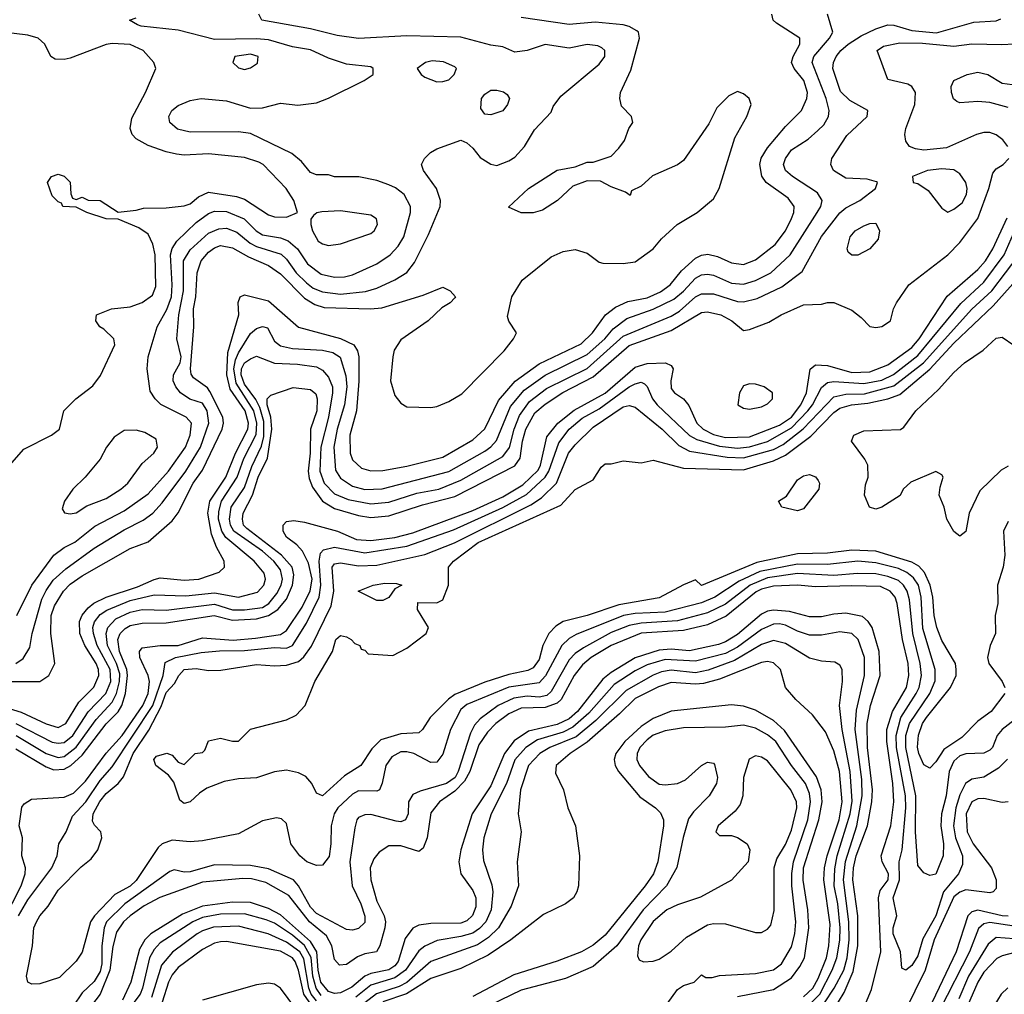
# Model space of a CAD drawing. Header units: inches. Extents: x 1793402 to 1900366, y 320852 to 470679.
# Tile 456 of 604: x 1861022 to 1864298, y 456009 to 459252. Entities that reach past the tile are written whole.
import ezdxf

# ---------------------------------------------------------------- set-up
doc = ezdxf.new("R2010")
doc.units = ezdxf.units.IN
doc.header["$MEASUREMENT"] = 0
doc.layers.add('B8465', color=7, linetype='Continuous')

msp = doc.modelspace()

# ---------------------------------------------------------------- linework, layer by layer
at = {"layer": 'B8465', "color": 4}
for points, elevation in [([(1860950, 456971.2), (1861027.6, 456947.6), (1861110, 456909), (1861150, 456897.4), (1861176.3, 456910), (1861219.1, 456980.9), (1861268.9, 457031.1), (1861286, 457070), (1861285.1, 457090), (1861277.2, 457110), (1861239.2, 457170), (1861222, 457210), (1861221.5, 457250), (1861229.8, 457270.2), (1861250, 457294.9), (1861269.1, 457310.9), (1861310, 457330.2), (1861414.7, 457365.3), (1861470, 457389), (1861490, 457394.6), (1861570, 457387.4), (1861618, 457390), (1861686.3, 457413.7), (1861704, 457430), (1861702.7, 457450), (1861676.8, 457496.8), (1861660, 457540), (1861648, 457610), (1861654.8, 457650), (1861708.7, 457730), (1861740.7, 457810), (1861781.6, 457890), (1861783.2, 457910), (1861772.9, 457950), (1861722.3, 458022.3), (1861711.6, 458070), (1861715.2, 458144.8), (1861751.5, 458270), (1861749.5, 458310.5), (1861755.3, 458330), (1861770, 458336.3), (1861850, 458316), (1861950, 458228.4), (1862090, 458191.5), (1862134.4, 458170), (1862146, 458150), (1862150.2, 458130.2), (1862151.1, 458048.9), (1862142.4, 457950), (1862120.9, 457870), (1862122, 457810), (1862130, 457787.3), (1862159.5, 457759.5), (1862190, 457750.4), (1862230, 457752.2), (1862310, 457766), (1862430, 457796.5), (1862530, 457854), (1862570, 457890.5), (1862614.9, 457985.1), (1862670.6, 458049.4), (1862750, 458106.5), (1862890, 458173.1), (1862928, 458210), (1862971.3, 458270), (1863004.4, 458295.6), (1863045.4, 458314.6), (1863110, 458326.9), (1863153.6, 458346.4), (1863186.3, 458370), (1863223.6, 458416.4), (1863270, 458458.7), (1863290, 458468.7), (1863311.7, 458471.7), (1863343.8, 458463.8), (1863390, 458443.1), (1863430, 458437.6), (1863470, 458452.7), (1863535.8, 458504.2), (1863569.6, 458550), (1863589.6, 458590), (1863597.6, 458610), (1863598.4, 458630), (1863578.2, 458658.2), (1863505.1, 458710), (1863491, 458731), (1863484, 458770), (1863488.9, 458791.1), (1863510, 458826), (1863570, 458897.1), (1863622.9, 458950), (1863640.5, 458990), (1863643.5, 459010), (1863631.2, 459050), (1863598.4, 459090), (1863589.4, 459110), (1863595.6, 459130), (1863618, 459170), (1863617.2, 459190), (1863540.1, 459240.1), (1863529.2, 459250), (1863524, 459270)], 316), ([(1860990, 457050.3), (1861089.6, 457050.4), (1861119.3, 457070), (1861139.5, 457110), (1861126.6, 457210), (1861127.7, 457270), (1861138.2, 457301.8), (1861168.2, 457350), (1861190, 457373.7), (1861230, 457401.1), (1861390, 457492.7), (1861450, 457514.4), (1861530, 457584.9), (1861550, 457610.7), (1861599.8, 457710), (1861630, 457752.7), (1861696.4, 457890), (1861700.4, 457910), (1861697.7, 457930), (1861655.3, 458015.3), (1861646.8, 458026.8), (1861600.1, 458060.1), (1861592.8, 458072.8), (1861591.1, 458090), (1861602, 458230), (1861600.4, 458290), (1861608.5, 458330), (1861612.6, 458410), (1861626.6, 458450), (1861650, 458478), (1861670, 458493.4), (1861690, 458500.3), (1861730, 458493.4), (1861783, 458463), (1861850, 458434.6), (1861890, 458406), (1861970, 458325.5), (1862004.3, 458304.3), (1862034.8, 458294.8), (1862189.7, 458290.3), (1862226.6, 458293.4), (1862364.8, 458335.2), (1862430, 458362), (1862454, 458350), (1862472, 458330), (1862470, 458326), (1862454, 458310), (1862426.8, 458293.2), (1862381, 458250), (1862290, 458186.6), (1862267.7, 458152.3), (1862263.1, 458130), (1862255.5, 458050), (1862270, 458001), (1862290, 457976), (1862310, 457964), (1862390, 457962), (1862410, 457964.9), (1862450, 457982), (1862492.7, 458007.3), (1862634, 458150), (1862665.2, 458190), (1862675.3, 458210), (1862649.1, 458249.1), (1862644.7, 458264.7), (1862659.3, 458330), (1862694.2, 458385.8), (1862790, 458462.8), (1862830, 458480.7), (1862870, 458487.3), (1862910, 458474.8), (1862950, 458444.7), (1862962, 458442), (1863030, 458441), (1863070, 458446.8), (1863129.2, 458490), (1863157.2, 458522.8), (1863209.2, 458570), (1863276, 458610), (1863330, 458656), (1863349.6, 458690.4), (1863401.3, 458858.7), (1863440.9, 458930), (1863455.1, 458970), (1863449, 458990), (1863430, 459005.2), (1863410, 459012.7), (1863381.1, 458998.9), (1863340.9, 458959.1), (1863314.6, 458905.4), (1863230, 458783.7), (1863210, 458769.5), (1863127.9, 458732.1), (1863090, 458698), (1863058, 458682), (1863052.7, 458667.3), (1863038, 458678), (1862990, 458695.3), (1862954.6, 458714.6), (1862910, 458715.3), (1862862, 458698), (1862811.3, 458650), (1862762, 458618), (1862730, 458609), (1862690, 458609), (1862648, 458628), (1862715.3, 458690), (1862810, 458751.3), (1862870, 458762), (1862910, 458778), (1862930, 458778), (1862990, 458798), (1863015.5, 458824.5), (1863034, 458850), (1863048.7, 458890), (1863062, 458910), (1863058, 458930), (1863024.7, 458964.7), (1863019, 458990), (1863021.2, 459010), (1863055.5, 459084.5), (1863084.5, 459190), (1863080.9, 459210), (1863075.4, 459215.4), (1863050, 459229.6), (1863030, 459234.5), (1862936.5, 459243.5), (1862850, 459235.6), (1862690, 459259.5)], 324), ([(1861009.7, 457110.3), (1861033.9, 457126.1), (1861056.4, 457163.6), (1861063.5, 457210), (1861096.5, 457323.5), (1861110, 457352.7), (1861133.4, 457386.6), (1861175.4, 457424.6), (1861270, 457493.4), (1861370, 457554.9), (1861433.2, 457586.8), (1861465.1, 457610), (1861495.9, 457644.1), (1861575.1, 457750), (1861623.5, 457830), (1861652, 457910), (1861646, 457950), (1861630, 457975.8), (1861588.8, 457988.8), (1861557.6, 458010), (1861541.3, 458030), (1861532.8, 458050), (1861534.3, 458070), (1861556.1, 458110), (1861559.3, 458130), (1861545.4, 458190), (1861552, 458270), (1861567.2, 458350), (1861567.4, 458450), (1861590, 458486.4), (1861650, 458542), (1861684.4, 458555.6), (1861710, 458558), (1861744.6, 458544.6), (1861788.7, 458508.7), (1861810, 458497.3), (1861892.3, 458472.3), (1861910, 458455.5), (1861942.6, 458410), (1861976.3, 458376.3), (1861999, 458359), (1862030, 458346), (1862090, 458338.3), (1862172.3, 458347.8), (1862210, 458358.4), (1862270, 458386.4), (1862310, 458410.6), (1862336.1, 458443.9), (1862382.3, 458537.7), (1862420.9, 458630), (1862422.7, 458650), (1862409.3, 458690), (1862365.2, 458750), (1862359, 458770), (1862368.7, 458790), (1862388.7, 458810), (1862410, 458822.8), (1862490, 458851.3), (1862510, 458842), (1862530, 458824.7), (1862553.7, 458793.7), (1862590, 458770.8), (1862610, 458767.3), (1862650, 458782), (1862670, 458794.8), (1862701.2, 458830), (1862734.8, 458885.2), (1862790, 458944.7), (1862797.2, 458962.8), (1862822, 458998), (1862950, 459104), (1862969, 459130), (1862968.7, 459150), (1862958.6, 459158.6), (1862945.2, 459165.2), (1862910, 459169.3), (1862850, 459157.6), (1862770, 459169.3), (1862710, 459149), (1862670, 459144), (1862630, 459161.2), (1862590, 459167), (1862490, 459193.6), (1862310, 459198.7), (1862149.7, 459189.7), (1862078.9, 459198.9), (1861990, 459221.6), (1861828, 459250), (1861818, 459270)], 328), ([(1861010, 456910.2), (1861130, 456847.9), (1861150, 456844.4), (1861170, 456846.9), (1861198.7, 456870), (1861250.6, 456949.4), (1861308.5, 457010), (1861326, 457050), (1861323.7, 457090), (1861280.3, 457170), (1861267.6, 457210), (1861266.2, 457230), (1861271.8, 457248.2), (1861290, 457272.9), (1861312.2, 457287.8), (1861390, 457318.9), (1861470, 457338.3), (1861575.4, 457335.4), (1861670, 457345.2), (1861750, 457330.3), (1861813.2, 457346.8), (1861835.1, 457370), (1861839.6, 457390), (1861835.6, 457410), (1861802.9, 457450), (1861708.6, 457528.6), (1861695.3, 457550), (1861683.7, 457590), (1861684.6, 457615.4), (1861693.8, 457650), (1861746, 457730), (1861767.6, 457792.4), (1861808.6, 457871.4), (1861811.7, 457910), (1861801.1, 457950), (1861742.2, 458042.2), (1861734.5, 458090), (1861739.9, 458120.1), (1861750, 458143.7), (1861790, 458208), (1861810, 458224.9), (1861830, 458231), (1861846.4, 458226.4), (1861870, 458182.8), (1861890, 458166.4), (1861930, 458158.3), (1862030, 458152.9), (1862064.2, 458144.2), (1862088.6, 458128.6), (1862107, 458067), (1862110.2, 458030), (1862102.4, 457970), (1862078.8, 457890), (1862067.1, 457830), (1862072.7, 457752.8), (1862090, 457726.4), (1862130, 457700.3), (1862170, 457689.1), (1862228.5, 457691.5), (1862450, 457749.1), (1862570, 457816), (1862590, 457830.4), (1862608, 457852), (1862655.1, 457964.9), (1862700.2, 458019.8), (1862770, 458069.1), (1862910, 458137.8), (1862968.4, 458190), (1862996.5, 458223.5), (1863042.2, 458257.8), (1863130, 458288.9), (1863198, 458322), (1863230, 458348.9), (1863270, 458392), (1863290, 458402.6), (1863310, 458405.3), (1863330, 458402), (1863390, 458375.3), (1863430, 458372), (1863470, 458384.2), (1863520.9, 458410), (1863585.6, 458470), (1863675.6, 458610), (1863687.3, 458630), (1863692, 458650), (1863676.2, 458676.2), (1863592.7, 458730), (1863569.3, 458750), (1863562.7, 458770), (1863569.3, 458790), (1863590, 458818.8), (1863645.4, 458854.6), (1863677.2, 458882.8), (1863697.6, 458902.4), (1863712.7, 458930), (1863714.5, 458950), (1863705.1, 458990), (1863658.9, 459110), (1863663.5, 459130), (1863716.2, 459190), (1863727, 459210), (1863709.2, 459270)], 312), ([(1861010.4, 456870), (1861110, 456810.2), (1861150, 456797.3), (1861170, 456800.8), (1861210, 456831.6), (1861276.6, 456923.4), (1861330, 456980.9), (1861344.5, 457010), (1861354.9, 457050), (1861355.2, 457075.2), (1861345, 457110), (1861314.8, 457170), (1861309.8, 457210), (1861315.4, 457230), (1861342, 457258), (1861390, 457280.7), (1861430, 457289.1), (1861510, 457287.1), (1861670, 457307.5), (1861730, 457288.4), (1861770, 457288.4), (1861830, 457296.1), (1861851.1, 457310), (1861877.3, 457342.7), (1861891.8, 457370), (1861897.2, 457390), (1861890, 457422), (1861867.3, 457450), (1861830, 457483.9), (1861734.8, 457550), (1861723.5, 457570), (1861719.8, 457590), (1861726.4, 457630), (1861770, 457694.9), (1861794.5, 457765.5), (1861826.9, 457833.2), (1861835, 457865), (1861834.8, 457914.8), (1861821.4, 457961.4), (1861808.1, 457988.1), (1861770, 458039.2), (1861759.2, 458070), (1861759.8, 458090), (1861769.8, 458110), (1861790, 458123.6), (1861810, 458132.2), (1861870, 458109.1), (1861946.1, 458106.1), (1862010, 458097), (1862030, 458086), (1862050, 458062), (1862062.7, 458030), (1862063.2, 458010), (1862049.2, 457930), (1862024.5, 457830), (1862020.8, 457750), (1862035.6, 457710), (1862070, 457674.9), (1862115, 457655), (1862190, 457641.3), (1862250, 457646.9), (1862343.6, 457676.4), (1862417.2, 457690), (1862490, 457719.6), (1862630, 457798.7), (1862651.5, 457828.5), (1862666.8, 457890), (1862684.8, 457935.2), (1862718, 457982), (1862775.3, 458024.7), (1862910, 458091.3), (1863030, 458198.6), (1863190, 458265.3), (1863217.7, 458282.3), (1863270, 458330.3), (1863290, 458339.5), (1863330, 458339.5), (1863410, 458314.6), (1863430, 458313.4), (1863475.8, 458324.2), (1863557.2, 458362.8), (1863625.4, 458414.6), (1863690, 458530.6), (1863750.9, 458609.1), (1863770, 458626.4), (1863817.2, 458650), (1863869, 458690), (1863875.3, 458710), (1863872.5, 458712.5), (1863840.9, 458720.9), (1863770, 458724.5), (1863729.7, 458749.7), (1863720.9, 458770), (1863723.7, 458790), (1863773.6, 458866.4), (1863841.2, 458930), (1863844, 458950), (1863783.3, 458983.3), (1863753.2, 459013.2), (1863727.3, 459090), (1863729.5, 459110), (1863738.4, 459130), (1863754, 459150), (1863778.4, 459170), (1863821.8, 459198.2), (1863870, 459222), (1863910, 459234.8), (1863930, 459234), (1863990, 459216.5), (1864071.6, 459208.4), (1864196.6, 459243.4), (1864270, 459247.7), (1864285.6, 459254.4)], 308), ([(1861013.3, 457270), (1861063, 457370), (1861135.6, 457470), (1861170, 457495.8), (1861205.9, 457514.1), (1861272.7, 457567.3), (1861370, 457617.6), (1861450, 457674.4), (1861518, 457750), (1861574.3, 457830), (1861589.6, 457870), (1861594, 457910), (1861576, 457930), (1861491.5, 457971.5), (1861472.7, 457990), (1861456, 458016), (1861446.6, 458090), (1861449.4, 458130), (1861479.6, 458230), (1861512.4, 458287.6), (1861527.4, 458330), (1861529.8, 458370), (1861524.2, 458470), (1861529.8, 458490.2), (1861545.3, 458514.7), (1861610, 458577), (1861650, 458607), (1861670, 458615.3), (1861710, 458614.3), (1861769.2, 458589.2), (1861809.4, 458549.4), (1861830, 458535.6), (1861890, 458525.8), (1861915.8, 458515.8), (1861946, 458490), (1861980, 458440), (1862025.5, 458405.5), (1862070, 458394.9), (1862103.3, 458396.7), (1862130, 458403.1), (1862210, 458439.3), (1862255.1, 458470), (1862281.5, 458498.6), (1862300.5, 458530), (1862322.9, 458610), (1862322, 458630), (1862300.9, 458670), (1862272.9, 458692.9), (1862250, 458702.9), (1862210, 458717), (1862150.9, 458729.1), (1862070, 458729.2), (1862050, 458735.3), (1862010, 458735.3), (1861990, 458744), (1861960.2, 458780.2), (1861927.3, 458807.3), (1861790, 458873.2), (1861750, 458879.3), (1861590, 458877.6), (1861547.9, 458887.9), (1861522, 458910), (1861519, 458930), (1861529, 458950), (1861550, 458966.8), (1861590, 458983), (1861626, 458990), (1861710, 458982), (1861790, 458958), (1861830, 458958.8), (1861890, 458974), (1861947.9, 458967.9), (1862010, 458975.5), (1862049.6, 458990.4), (1862168, 459050), (1862198, 459070), (1862198, 459090), (1862190, 459095.3), (1862110, 459103.7), (1862050, 459123.6), (1861990, 459151.3), (1861930, 459162), (1861850, 459185.1), (1861810, 459188.8), (1861670, 459186.3), (1861550, 459217), (1861426, 459230), (1861414.6, 459234.6), (1861388, 459250), (1861410, 459258)], 332), ([(1860980.7, 457759.3), (1861036.6, 457823.4), (1861128, 457870), (1861155.3, 457890), (1861169, 457950), (1861209.3, 457990), (1861265.8, 458034.2), (1861291.7, 458068.3), (1861339, 458170), (1861335.3, 458190), (1861302.7, 458222.7), (1861288.7, 458230), (1861275.3, 458250), (1861278, 458270), (1861328, 458290), (1861390, 458296.3), (1861430, 458310.5), (1861464.7, 458335.3), (1861475.6, 458364.4), (1861472.8, 458470), (1861464.8, 458504.8), (1861450, 458538), (1861419, 458559), (1861350, 458588), (1861310, 458589), (1861246, 458610), (1861210, 458628), (1861166, 458630), (1861162, 458642), (1861150, 458646), (1861130, 458666), (1861115.3, 458710), (1861128.7, 458730), (1861150, 458738), (1861170, 458731), (1861190, 458711.3), (1861192.7, 458672.7), (1861198, 458658), (1861210, 458654), (1861230, 458662), (1861250, 458651.3), (1861290, 458650.7), (1861350, 458611.3), (1861410, 458618), (1861434.6, 458625.4), (1861510, 458626), (1861570, 458633), (1861590, 458639.1), (1861617.1, 458662.9), (1861650, 458677.6), (1861743.6, 458663.6), (1861770, 458655.3), (1861850, 458603), (1861870, 458596.3), (1861910, 458594.8), (1861946, 458610), (1861934, 458650), (1861909.3, 458690), (1861832.3, 458770), (1861818, 458778), (1861770, 458793.3), (1861650, 458806), (1861570, 458801.6), (1861544.4, 458804.4), (1861510, 458811.8), (1861450, 458833.3), (1861410, 458855.1), (1861397, 458870), (1861389.6, 458890), (1861395.3, 458924.7), (1861440.7, 459010), (1861475.3, 459090), (1861469, 459110), (1861432.7, 459150), (1861390, 459169.7), (1861330, 459172.4), (1861310, 459169.7), (1861190, 459124.2), (1861170, 459119.6), (1861141, 459121), (1861126, 459130), (1861106, 459170), (1861084, 459190), (1861050, 459200.7), (1860968, 459210)], 336), ([(1864309.3, 458830), (1864292.6, 458852.6), (1864270, 458869.3), (1864250, 458876.2), (1864230, 458876.2), (1864204.7, 458870), (1864105.8, 458825.8), (1864030, 458818.4), (1864002, 458822), (1863982, 458830), (1863970, 458848), (1863967, 458870), (1863969.5, 458890), (1864000.5, 458970), (1864002.4, 459010), (1863989.7, 459029.7), (1863977, 459037), (1863910, 459053.2), (1863875.1, 459150), (1863895.8, 459164.2), (1863950, 459174.9), (1864025.7, 459174.3), (1864130, 459163.6), (1864190, 459171.7), (1864288.9, 459168.9), (1864330, 459172.2)], 304), ([(1864310, 458959.7), (1864250, 458976.9), (1864210, 458979.7), (1864150, 458975.6), (1864139.6, 458979.6), (1864128.3, 458988.3), (1864122.4, 459010), (1864120.7, 459030), (1864129.3, 459050), (1864174, 459070), (1864210, 459077), (1864242.8, 459070), (1864290, 459040.5), (1864323.2, 459036.8)], 296), ([(1861010, 456825.5), (1861110, 456766), (1861136.5, 456756.5), (1861170, 456757.8), (1861192.6, 456770), (1861230, 456805.3), (1861310.5, 456909.5), (1861350, 456949.1), (1861362.5, 456970), (1861374.6, 457010), (1861381.5, 457070), (1861378.3, 457090), (1861354.3, 457150), (1861348.8, 457190), (1861356.9, 457210), (1861373.2, 457226.8), (1861390, 457235.8), (1861430, 457244.5), (1861510, 457245.4), (1861669.1, 457269.1), (1861730, 457254.3), (1861810, 457258), (1861849.6, 457270), (1861881, 457290), (1861910, 457324.2), (1861929.8, 457370), (1861934.8, 457405.2), (1861928.9, 457430), (1861893.3, 457470), (1861778.5, 457558.5), (1861767.4, 457570), (1861763.1, 457590), (1861766.2, 457610), (1861796.5, 457670), (1861815.2, 457730), (1861846.9, 457793.1), (1861860.9, 457890), (1861858.2, 457930), (1861846.1, 457970), (1861846, 457990), (1861857.4, 458002.6), (1861931.7, 458028.3), (1861990, 458021.6), (1862007, 458007), (1862011.6, 457990), (1862011.3, 457950), (1861990.2, 457889.8), (1861988.6, 457810), (1861981.8, 457750), (1861985.2, 457725.2), (1861996.3, 457696.3), (1862030, 457650.3), (1862070, 457625.2), (1862150, 457602.4), (1862190, 457595.8), (1862250, 457601.3), (1862362.6, 457637.4), (1862470, 457665.4), (1862670, 457767.6), (1862687.2, 457792.8), (1862695, 457850), (1862705.8, 457890), (1862736.3, 457943.7), (1862770, 457972.8), (1862828.6, 458011.4), (1862930, 458063.2), (1863050, 458168), (1863190, 458218), (1863290, 458277.6), (1863310, 458280.3), (1863354.8, 458270), (1863390.8, 458250), (1863430, 458218), (1863450, 458221), (1863514.2, 458245.8), (1863555.3, 458270), (1863630, 458302.8), (1863690, 458306), (1863710, 458311.3), (1863731.1, 458311.1), (1863790, 458286), (1863821.4, 458261.4), (1863850, 458231), (1863870, 458227.3), (1863890, 458230.8), (1863919, 458250), (1863929.3, 458290), (1863939.3, 458310), (1863979.5, 458370), (1864109.6, 458470), (1864150, 458510.5), (1864209.7, 458590), (1864246.3, 458690), (1864258.9, 458741.1), (1864270, 458756), (1864294, 458770), (1864312.7, 458790)], 304), ([(1860970, 456256.4), (1861027.7, 456370), (1861040.5, 456410), (1861041.3, 456430), (1861029.8, 456470.3), (1861031.5, 456530), (1861021.1, 456570), (1861030, 456632), (1861037.2, 456642.8), (1861062, 456658), (1861170, 456664.9), (1861201.8, 456678.2), (1861241.5, 456718.5), (1861310, 456811.5), (1861362.8, 456870), (1861431.6, 456970), (1861449.8, 457010), (1861453.8, 457050), (1861449.8, 457069.8), (1861422, 457130), (1861421.1, 457150), (1861430, 457162.4), (1861490, 457170.2), (1861550, 457170.2), (1861630, 457194.7), (1861732.3, 457187.7), (1861806.4, 457193.6), (1861890, 457206.7), (1861910, 457219.5), (1861962.4, 457297.6), (1861988.2, 457351.8), (1861995.2, 457390), (1861983.4, 457443.4), (1861963.2, 457483.2), (1861944.5, 457504.5), (1861909.7, 457530), (1861898.7, 457550), (1861899.3, 457570), (1861910, 457582.8), (1861934.5, 457585.5), (1861970, 457580.3), (1862079.1, 457550), (1862142.6, 457522.6), (1862190, 457518.8), (1862270, 457529.3), (1862330, 457545), (1862530, 457618.9), (1862630, 457664.7), (1862696.2, 457703.8), (1862746.7, 457753.3), (1862754.8, 457770), (1862775.7, 457864.3), (1862812.4, 457910), (1862866.9, 457953.2), (1862970, 458009.2), (1863070, 458095.5), (1863110, 458108), (1863170.3, 458110.3), (1863190, 458101), (1863196.3, 458090), (1863188.2, 458050), (1863190, 458024.7), (1863201, 458010), (1863230.4, 457990.4), (1863248.5, 457968.5), (1863274.9, 457910), (1863296.4, 457890), (1863330, 457872.3), (1863370, 457861.5), (1863450, 457863.8), (1863550, 457902.3), (1863590, 457929.2), (1863621.2, 457970), (1863639.3, 458010), (1863651.3, 458088.7), (1863670, 458103.8), (1863710, 458101.7), (1863790, 458078.2), (1863850, 458080.7), (1863910, 458103.2), (1863990, 458161.5), (1864014, 458190), (1864108, 458332), (1864210, 458421.1), (1864235.1, 458450), (1864259.8, 458490), (1864306.9, 458593.1)], 296), ([(1861018, 456270), (1861050, 456323.8), (1861129.6, 456430), (1861147, 456470), (1861153.2, 456510), (1861177.2, 456550), (1861198.6, 456601.4), (1861242.6, 456650), (1861290, 456720.3), (1861330, 456766.4), (1861465.2, 456970), (1861499.8, 457070), (1861506.4, 457113.6), (1861541.2, 457130), (1861625.8, 457145.9), (1861687.6, 457152.4), (1861770, 457153), (1861870, 457163.6), (1861910, 457160.3), (1861929.5, 457170), (1861976.3, 457243.7), (1862019.1, 457330), (1862024, 457370), (1862018.4, 457450), (1862023.3, 457476.7), (1862032.5, 457487.5), (1862070, 457496.5), (1862170, 457478), (1862310, 457499.7), (1862464.9, 457555.1), (1862630, 457629.2), (1862708, 457672), (1862769.9, 457730.1), (1862783.1, 457750), (1862815.4, 457844.6), (1862849.7, 457890), (1862893.8, 457926.2), (1862950, 457957.6), (1863050, 458030.3), (1863070, 458040.3), (1863090, 458045.5), (1863100.5, 458040.5), (1863110, 458031), (1863127, 457990), (1863143.1, 457970), (1863250, 457868.9), (1863275.4, 457855.4), (1863350, 457833.4), (1863410, 457826.3), (1863450, 457830.2), (1863510, 457848.5), (1863590, 457893.5), (1863644.1, 457950), (1863659.8, 457970), (1863690, 458028.2), (1863710, 458045.3), (1863730, 458047.8), (1863830, 458041.5), (1863890, 458052.9), (1863928.6, 458071.4), (1864010, 458134.7), (1864152.8, 458307.2), (1864230, 458378.7), (1864296.8, 458470), (1864343.5, 458576.5)], 292), ([(1864330, 456921.3), (1864290.4, 456890), (1864274.4, 456870), (1864258, 456830), (1864250, 456822), (1864230, 456811.8), (1864170, 456809.7), (1864150, 456803), (1864130, 456784.5), (1864114.6, 456750), (1864104, 456670), (1864089, 456610), (1864086.5, 456570), (1864095.6, 456510), (1864093.7, 456470), (1864070, 456409.2), (1864050, 456404), (1864030, 456413.2), (1864010, 456438), (1864001.8, 456550), (1864003.5, 456670), (1863969.8, 456830), (1863969.8, 456870), (1863982.5, 456910), (1864049.8, 457010), (1864067.4, 457052.6), (1864067.4, 457090), (1864026.7, 457226.7), (1864021.2, 457330), (1864011.7, 457370), (1863995.1, 457395.1), (1863973.1, 457413.1), (1863945.8, 457425.8), (1863870, 457445.3), (1863810, 457449.8), (1863710, 457439.3), (1863610, 457440.6), (1863484.3, 457415.7), (1863415.8, 457384.3), (1863334.4, 457330), (1863290, 457311.9), (1863170, 457280.7), (1863070, 457275.9), (1863030.9, 457269.1), (1862873.4, 457206.6), (1862850, 457193), (1862825.7, 457170), (1862771.6, 457068.4), (1862750, 457045.4), (1862649.4, 457030.6), (1862510, 456973), (1862490, 456957), (1862455.5, 456890), (1862430, 456808.7), (1862410, 456781.2), (1862390, 456780.9), (1862333.2, 456810), (1862310, 456816.3), (1862290, 456816.3), (1862260.2, 456799.8), (1862240.3, 456770), (1862228.6, 456711.4), (1862218.8, 456690), (1862210, 456684.5), (1862150, 456685.6), (1862130, 456675.1), (1862081.1, 456630), (1862068.8, 456610), (1862058, 456570), (1862057.6, 456510), (1862051.9, 456468.1), (1862030, 456439), (1862010, 456437.2), (1861978, 456450), (1861954, 456470), (1861924, 456510), (1861910, 456578), (1861892.9, 456592.9), (1861876.5, 456596.5), (1861830, 456586), (1861750, 456542.9), (1861630, 456519.5), (1861590, 456517), (1861530, 456522), (1861496, 456510), (1861482.9, 456497.1), (1861410, 456388), (1861390, 456368.5), (1861339, 456341), (1861271.7, 456270), (1861258, 456250), (1861230.4, 456149.6), (1861210, 456119), (1861154.4, 456065.6), (1861090, 456044.5), (1861062.9, 456042.9), (1861049.7, 456049.7), (1861045.6, 456070), (1861065.1, 456170), (1861069.7, 456230), (1861078.4, 456250), (1861090, 456270.6), (1861117.7, 456302.3), (1861150, 456355.5), (1861227.1, 456432.9), (1861260.1, 456459.9), (1861282.7, 456490), (1861296, 456530), (1861292.3, 456550), (1861271.5, 456571.5), (1861265.1, 456585.1), (1861266.6, 456610), (1861289.2, 456650.8), (1861310, 456677), (1861349.8, 456710.2), (1861367.6, 456732.4), (1861400.3, 456810), (1861452, 456888), (1861492.7, 456967.3), (1861510, 457013.7), (1861537.2, 457042.8), (1861552, 457070), (1861569.4, 457090), (1861610, 457093.1), (1861650, 457086), (1861691.8, 457088.2), (1861810, 457106), (1861870, 457101.6), (1861910, 457104.4), (1861950, 457116.4), (1861967.6, 457132.4), (1861992.9, 457167.1), (1862058.5, 457301.5), (1862067.6, 457350), (1862062.4, 457430), (1862070, 457442), (1862090, 457444.4), (1862150, 457434.9), (1862210, 457436.9), (1862370, 457472.9), (1862469, 457511), (1862722.6, 457637.4), (1862758.5, 457661.5), (1862808.2, 457710), (1862848.5, 457810), (1862870, 457837.6), (1862930, 457896.5), (1863030, 457964.2), (1863050, 457968.7), (1863070, 457963.1), (1863159.3, 457890), (1863215.1, 457835.1), (1863250, 457816.1), (1863376.1, 457796.1), (1863430, 457794.5), (1863530, 457821.5), (1863561.7, 457838.2), (1863628.9, 457891.1), (1863730, 457997.3), (1863770, 458006.5), (1863832.5, 458007.5), (1863930, 458034), (1864028.7, 458110), (1864190, 458288.9), (1864256.4, 458350), (1864347.3, 458470)], 288), ([(1864298.8, 457010), (1864254, 456950), (1864210, 456917.6), (1864156.3, 456863.7), (1864096.7, 456823.3), (1864070, 456782.7), (1864050, 456761.2), (1864030, 456772.7), (1864013.3, 456810), (1864008.6, 456831.4), (1864011.8, 456871.8), (1864026, 456910), (1864039.1, 456930), (1864118.7, 457030), (1864137, 457070), (1864138, 457090), (1864135.1, 457110), (1864090, 457186), (1864072.8, 457230), (1864064.8, 457270), (1864060.3, 457330), (1864050.7, 457370.7), (1864032.1, 457412.1), (1864013.4, 457433.4), (1863990, 457446.6), (1863870, 457483.1), (1863790, 457487), (1863710, 457477.2), (1863610, 457474.2), (1863474.6, 457445.4), (1863290, 457369.5), (1863270, 457388), (1863230, 457371.5), (1863150, 457327.8), (1863015, 457305), (1862910, 457269.7), (1862830, 457249.7), (1862806, 457234), (1862783.1, 457210), (1862762.6, 457170), (1862750, 457122.7), (1862730, 457095.1), (1862713.1, 457086.9), (1862650, 457073.7), (1862570, 457047.6), (1862470, 457006.2), (1862448.5, 456991.5), (1862388.2, 456930), (1862362, 456890), (1862350, 456879.5), (1862290, 456876.3), (1862224.2, 456855.8), (1862194.3, 456825.7), (1862157.3, 456770), (1862103.4, 456736.6), (1862030, 456669.2), (1862010, 456678), (1861994, 456710), (1861974.2, 456734.2), (1861950, 456746.6), (1861910, 456755.1), (1861870, 456749.5), (1861810, 456729.4), (1861750, 456726), (1861702.5, 456717.5), (1861645.5, 456694.5), (1861621.1, 456678.9), (1861590, 456649.2), (1861570, 456644), (1861554.6, 456654.6), (1861535.1, 456715.1), (1861518, 456738), (1861475.3, 456770), (1861468.7, 456790), (1861478, 456802), (1861511.6, 456811.6), (1861530, 456804.7), (1861550, 456782), (1861570, 456774), (1861606, 456810), (1861630, 456814), (1861638, 456822), (1861650, 456852), (1861690, 456861), (1861730, 456851), (1861750, 456851.3), (1861790, 456891.3), (1861910, 456922), (1861942.5, 456937.5), (1861972.3, 456970), (1862004.5, 457050), (1862062.7, 457150), (1862074, 457190), (1862090, 457202.8), (1862110, 457198.8), (1862124.7, 457190), (1862136.9, 457176.9), (1862154, 457170), (1862158, 457158), (1862170, 457154), (1862182, 457142), (1862263.1, 457136.9), (1862310, 457161), (1862374, 457210), (1862382, 457230), (1862346, 457290), (1862347.3, 457312.7), (1862410, 457312), (1862430, 457322), (1862448.7, 457370), (1862449.2, 457430), (1862465.2, 457450), (1862548, 457512), (1862822.8, 457637.2), (1862870, 457688.4), (1862930, 457721), (1862956.4, 457763.6), (1862970, 457774), (1862990, 457774), (1863030, 457784.7), (1863090, 457778), (1863130, 457786), (1863230, 457759.3), (1863430, 457754.7), (1863530, 457784.5), (1863570, 457803.5), (1863654.1, 457865.9), (1863730, 457945.3), (1863750, 457959), (1863789, 457971), (1863843.6, 457976.4), (1863910, 457990.2), (1863950, 458005.2), (1864050, 458089.1), (1864130, 458175.6), (1864260.3, 458299.7), (1864335.5, 458384.5)], 284), ([(1864310, 457766.6), (1864287, 457753), (1864216.1, 457683.9), (1864180.5, 457610), (1864170, 457549), (1864150, 457533.2), (1864130, 457549), (1864106.6, 457590), (1864098, 457630), (1864081.2, 457670), (1864083.7, 457696.3), (1864094, 457730), (1864090, 457738), (1864070, 457748.7), (1863986.4, 457713.6), (1863961, 457690), (1863951.1, 457668.9), (1863890.5, 457629.5), (1863870, 457623.7), (1863849.6, 457629.6), (1863832.3, 457670), (1863835.5, 457704.5), (1863845.2, 457730), (1863844, 457770), (1863834, 457790), (1863789.3, 457850), (1863797.2, 457870), (1863830, 457883.8), (1863951.9, 457888.1), (1863963.3, 457896.7), (1864003, 457950), (1864078.7, 458021.3), (1864130, 458078.3), (1864165.1, 458110), (1864227.1, 458152.9), (1864270, 458192.4), (1864290, 458195.5), (1864328.8, 458168.8)], 276), ([(1864310, 457582.7), (1864294.4, 457550), (1864299.5, 457470), (1864293.7, 457430), (1864275.3, 457370), (1864275.8, 457310), (1864267.2, 457270), (1864268.4, 457210), (1864250.3, 457169.7), (1864241.3, 457130), (1864246, 457110), (1864290.6, 457050), (1864299.1, 457030)], 284), ([(1864308.1, 456791.9), (1864278.7, 456761.3), (1864230, 456731.8), (1864190, 456725.1), (1864169, 456711), (1864150, 456672.7), (1864136.2, 456630), (1864128.2, 456570), (1864135.8, 456530), (1864158.4, 456470), (1864158.8, 456441.2), (1864144.9, 456410), (1864095.5, 456350), (1864070.2, 456270), (1864026.2, 456193.8), (1864010, 456137.2), (1863990, 456105.2), (1863970, 456089.2), (1863956.4, 456096.4), (1863952.3, 456150), (1863928.3, 456210), (1863928.3, 456230), (1863939.7, 456270), (1863928.3, 456330), (1863948.9, 456390), (1863948.3, 456450), (1863957.7, 456490), (1863969.8, 456630), (1863968.9, 456670), (1863938.7, 456830), (1863937.8, 456870), (1863953.6, 456930), (1864004.5, 457010), (1864014, 457030), (1864022.4, 457070), (1864018.2, 457110), (1863993.3, 457210), (1863982.2, 457322.2), (1863974.5, 457350), (1863962.6, 457370), (1863945.6, 457385.6), (1863910, 457399.8), (1863870, 457407.9), (1863809.8, 457409.8), (1863730, 457402.2), (1863610, 457408.9), (1863510, 457394.9), (1863451.7, 457370), (1863370, 457307.7), (1863310, 457278.8), (1863210, 457251.6), (1863090, 457244.2), (1863050, 457236.5), (1862990, 457212.9), (1862897.7, 457162.3), (1862870, 457143.5), (1862850, 457122.4), (1862790, 457016.2), (1862776.3, 457003.7), (1862750, 456997.8), (1862710, 457000.7), (1862665.6, 456994.4), (1862614.4, 456970), (1862554.2, 456925.8), (1862535.5, 456904.5), (1862521.8, 456878.2), (1862481.3, 456750), (1862471.2, 456730), (1862442, 456710), (1862354.6, 456685.4), (1862330, 456674), (1862316.3, 456650), (1862314.4, 456610), (1862306, 456590), (1862290, 456582.9), (1862275.2, 456584.8), (1862190, 456607), (1862170, 456606), (1862150, 456597.2), (1862144, 456590), (1862137.5, 456562.5), (1862120.3, 456450), (1862128.4, 456370), (1862157.6, 456310), (1862170.6, 456269.4), (1862170, 456248), (1862150, 456228), (1862130, 456222), (1862110, 456225.2), (1862010, 456278.4), (1861990, 456299.5), (1861949.8, 456369.8), (1861933.3, 456390), (1861850, 456427.1), (1861790, 456437.4), (1861670, 456439.7), (1861590, 456416.4), (1861570, 456415.6), (1861536.3, 456423.7), (1861521.7, 456418.3), (1861371.8, 456310), (1861311.6, 456250), (1861303.6, 456230), (1861295.9, 456170), (1861296, 456110), (1861290, 456085.1), (1861270, 456051.6), (1861230, 456014.5), (1861200.4, 455970)], 292), ([(1863815.6, 455930), (1863855.4, 456024.6), (1863886.4, 456150), (1863879.2, 456330), (1863885.2, 456354.8), (1863910.8, 456390), (1863912.7, 456410), (1863891.1, 456450), (1863888.4, 456470), (1863919.8, 456570), (1863929.8, 456650), (1863927.2, 456710), (1863906.8, 456850), (1863907.3, 456890), (1863926, 456950), (1863971.9, 457030), (1863980.3, 457070), (1863977.8, 457110), (1863959.3, 457190), (1863941.5, 457310), (1863934.8, 457330), (1863918, 457350), (1863885.5, 457365.5), (1863790, 457368.7), (1863670, 457364.5), (1863610, 457370.8), (1863530, 457367.1), (1863490, 457357.7), (1863471.9, 457348.1), (1863372.7, 457267.3), (1863310, 457238.8), (1863230, 457219.4), (1863090, 457210.7), (1862990.2, 457169.8), (1862923.1, 457130), (1862894.5, 457105.5), (1862866.5, 457070), (1862823.2, 456990), (1862810, 456978.2), (1862770, 456963.7), (1862690, 456961.4), (1862650, 456942.7), (1862606.7, 456910), (1862579, 456881), (1862550, 456839.5), (1862519.7, 456750), (1862501.5, 456718.5), (1862470, 456685.3), (1862418.4, 456650), (1862390, 456612.7), (1862377.6, 456530), (1862364.9, 456495.1), (1862350, 456484), (1862290, 456503.6), (1862250, 456502.9), (1862217.7, 456482.3), (1862200.2, 456459.7), (1862188.8, 456430), (1862190.3, 456390), (1862210, 456318.8), (1862234.4, 456270), (1862238.9, 456250), (1862237.4, 456230), (1862220.2, 456170), (1862209.1, 456150.9), (1862170, 456143.5), (1862146.6, 456133.4), (1862110, 456108.5), (1862086, 456106), (1862070, 456125.2), (1862060.7, 456170), (1862043.3, 456203.3), (1861986.3, 456250), (1861917.9, 456337.9), (1861840.8, 456380.8), (1861793.8, 456393.8), (1861765, 456395), (1861630, 456382.8), (1861488.4, 456331.6), (1861436.7, 456303.3), (1861390, 456269.7), (1861367.4, 456250), (1861344.4, 456215.6), (1861331.8, 456168.2), (1861322.6, 456090), (1861290.7, 456009.3), (1861250, 455957.7)], 296), ([(1863726.9, 455953.1), (1863765, 456015), (1863795.2, 456084.8), (1863810.7, 456170), (1863809.9, 456270), (1863794.2, 456390), (1863796.2, 456430), (1863805.2, 456470), (1863842.5, 456570), (1863856.8, 456650), (1863859.4, 456690), (1863842.9, 456830), (1863841.6, 456910), (1863852.9, 456970), (1863884.8, 457070), (1863881, 457150), (1863858, 457230), (1863845.1, 457250), (1863825.7, 457265.7), (1863770, 457277.2), (1863730, 457274.5), (1863690, 457265.4), (1863650, 457265.4), (1863583, 457283), (1863530, 457287.6), (1863510, 457283.9), (1863490, 457273.5), (1863410, 457206.4), (1863370, 457181.8), (1863346.6, 457173.4), (1863250, 457152.5), (1863190, 457157), (1863150, 457154.5), (1863070, 457128.7), (1862990, 457079.8), (1862962.4, 457057.6), (1862877.6, 456950), (1862850, 456926.2), (1862810, 456907.4), (1862715.4, 456884.6), (1862667.3, 456852.7), (1862634.7, 456810), (1862590, 456702.9), (1862527.2, 456610), (1862490.3, 456490), (1862483.7, 456450), (1862490.3, 456410.3), (1862530, 456354), (1862539.5, 456330), (1862539.4, 456300.6), (1862529.1, 456270.9), (1862510, 456253.3), (1862490, 456246), (1862390, 456245.1), (1862350, 456239.6), (1862330.3, 456229.7), (1862305.1, 456194.9), (1862281.4, 456118.6), (1862270, 456103.9), (1862250, 456090.8), (1862190, 456078.9), (1862170.4, 456070), (1862127, 456033), (1862090, 456013.6), (1862070, 456011.6), (1862050, 456018.5), (1862024.2, 456050), (1862015.7, 456090), (1862011.1, 456150), (1861990, 456185.3), (1861890, 456273.8), (1861850, 456294.8), (1861790, 456315.1), (1861730, 456316.2), (1861630, 456302), (1861564.3, 456275.7), (1861458.7, 456210), (1861438.9, 456190), (1861421, 456159), (1861392.6, 456050), (1861364.7, 455990)], 304), ([(1863699.7, 455980.3), (1863731.9, 456030), (1863763.5, 456090), (1863774.5, 456130), (1863781, 456190), (1863780.6, 456250), (1863762.9, 456390), (1863769.3, 456450.7), (1863807.3, 456570), (1863825, 456670), (1863823.6, 456723.6), (1863801.8, 456890), (1863805.7, 456954.3), (1863832.6, 457070), (1863832.4, 457130), (1863811.3, 457190), (1863790, 457209.6), (1863750, 457215.6), (1863690, 457203.6), (1863650, 457204.2), (1863610, 457217.4), (1863570, 457237.2), (1863550, 457242.2), (1863530, 457241), (1863490, 457223.5), (1863410, 457164.2), (1863370, 457143.5), (1863270, 457117.1), (1863170, 457123.5), (1863110, 457105.3), (1863070, 457085.1), (1863000.1, 457039.9), (1862915.8, 456944.2), (1862862.2, 456897.8), (1862830, 456881.5), (1862744.4, 456855.6), (1862705.7, 456830), (1862670, 456789.5), (1862641.3, 456710), (1862590.3, 456609.7), (1862566.7, 456530), (1862562.4, 456490), (1862565.2, 456454.8), (1862592.9, 456372.9), (1862596.5, 456350), (1862590.3, 456290), (1862572.7, 456250), (1862552.2, 456227.8), (1862530, 456213.1), (1862490, 456201.4), (1862411.5, 456188.5), (1862370, 456169.6), (1862350, 456154), (1862305.5, 456090), (1862270, 456063.5), (1862190, 456039.3), (1862140.6, 455999.4)], 308), ([(1863650, 455975.2), (1863683.5, 456010), (1863725.3, 456090), (1863740.7, 456130), (1863750.6, 456189.4), (1863751.4, 456230), (1863743.7, 456310), (1863732.2, 456370), (1863733.8, 456426.2), (1863742, 456470), (1863785.2, 456610), (1863791.5, 456651.5), (1863785.3, 456750), (1863758.5, 456890), (1863749.6, 456970.4), (1863759.5, 457050), (1863758, 457090), (1863750, 457104), (1863734.2, 457114.2), (1863690, 457118), (1863650, 457127.3), (1863570, 457176.3), (1863530, 457186.9), (1863490, 457173.5), (1863400.6, 457119.4), (1863312.5, 457087.5), (1863270, 457078.8), (1863190, 457087.9), (1863157.7, 457082.3), (1863130, 457070.9), (1863039.6, 457020.4), (1862939.4, 456920.6), (1862873.7, 456866.3), (1862785.5, 456830), (1862752.4, 456810), (1862715.3, 456770), (1862688.7, 456690), (1862680.7, 456610), (1862690.8, 456550), (1862677.3, 456450), (1862682, 456370), (1862657.2, 456302.8), (1862615.3, 456230), (1862581.4, 456198.6), (1862545.8, 456174.2), (1862390, 456118.3), (1862310, 456048.9), (1862284.7, 456035.3), (1862209.5, 456010.5), (1862141.2, 455958.8)], 312), ([(1863630, 456000.2), (1863660.8, 456030), (1863678.3, 456061.7), (1863706.2, 456130), (1863714.2, 456170), (1863718.8, 456241.2), (1863697.3, 456390), (1863699.4, 456430), (1863708.1, 456470), (1863748.2, 456590), (1863758.6, 456650), (1863749.8, 456750), (1863730, 456819.3), (1863702.5, 456882.5), (1863659.1, 456939.1), (1863603.7, 456990), (1863569.3, 457030), (1863552.7, 457090), (1863530, 457112.3), (1863510, 457117), (1863490, 457113.3), (1863350, 457057.2), (1863297, 457043), (1863270, 457040.7), (1863190, 457046.2), (1863147.8, 457032.2), (1863070, 456993.5), (1863018, 456942), (1862910, 456848.4), (1862853, 456810), (1862807.3, 456770), (1862805.2, 456745.2), (1862831, 456690), (1862846, 456630), (1862870.8, 456569.2), (1862884.7, 456470), (1862881, 456370), (1862876, 456350), (1862864.7, 456330), (1862838, 456310), (1862765.1, 456274.9), (1862656.3, 456190), (1862580.7, 456139.3), (1862490, 456095.4), (1862390, 456062.2), (1862308.9, 456011.1), (1862230, 455984.6)], 316), ([(1863410, 456002.3), (1863530, 456025.3), (1863590, 456064.2), (1863618, 456102), (1863632.8, 456130), (1863647.8, 456230), (1863643.8, 456290), (1863629, 456389), (1863629.8, 456430), (1863680.3, 456590), (1863691.6, 456650), (1863688.8, 456690), (1863672.9, 456732.9), (1863566.7, 456886.7), (1863530, 456919.7), (1863470, 456955.1), (1863430, 456968.3), (1863390, 456972.4), (1863189.2, 456950.8), (1863130, 456926.9), (1863090, 456900.4), (1863034.9, 456850), (1863005.3, 456810), (1863000.4, 456790), (1863003.1, 456770), (1863014, 456750), (1863085.8, 456665.8), (1863137.3, 456630), (1863153.5, 456613.5), (1863163.8, 456590), (1863164.4, 456570), (1863145.3, 456450), (1863130.3, 456410), (1863103.1, 456370), (1862970, 456206), (1862930, 456173), (1862890.7, 456150), (1862810, 456118.9), (1862665.9, 456074.1), (1862530, 456002.2)], 324), ([(1863162.3, 455957.7), (1863210, 456024.7), (1863230, 456038), (1863266, 456050), (1863290, 456074), (1863304.7, 456064.7), (1863325.4, 456065.4), (1863350, 456072), (1863470, 456078), (1863530, 456090.5), (1863556.2, 456110), (1863590, 456166.8), (1863600.4, 456210), (1863604, 456250), (1863590.8, 456370), (1863590.9, 456410.9), (1863596.8, 456450), (1863643.8, 456590), (1863652.8, 456650), (1863650, 456677.2), (1863636.4, 456710), (1863589.7, 456770), (1863538, 456850), (1863510, 456873), (1863470, 456895.1), (1863430, 456904.5), (1863370, 456898), (1863230, 456895.6), (1863170, 456886), (1863130, 456871.1), (1863110, 456856.3), (1863084.9, 456830), (1863076.4, 456810), (1863074.9, 456790), (1863083.8, 456770), (1863114.4, 456734.4), (1863150, 456708.4), (1863170, 456706), (1863210, 456710.6), (1863237, 456723), (1863290, 456771), (1863310, 456781), (1863330, 456778), (1863333.4, 456773.4), (1863344, 456730), (1863340.7, 456710), (1863316.3, 456670), (1863263.7, 456616.3), (1863247.3, 456592.7), (1863228.9, 456531.1), (1863208.8, 456431.2), (1863174.4, 456370), (1863096, 456290), (1863009.2, 456170.8), (1862930, 456101.6), (1862838, 456062), (1862690, 456022.4), (1862587.1, 455972.9)], 328), ([(1864310, 456649.8), (1864290, 456647.4), (1864230, 456660.4), (1864210, 456659.7), (1864190, 456649.6), (1864170.2, 456610), (1864174.4, 456550), (1864193.8, 456510), (1864254.7, 456430), (1864270.2, 456390), (1864270, 456361.2), (1864260.7, 456350), (1864250, 456346.4), (1864170, 456356.4), (1864150, 456348.6), (1864130, 456333), (1864064.5, 456190), (1864034, 456090), (1863965.5, 455950)], 296), ([(1862025, 456005), (1862009.1, 456029.1), (1861997.6, 456070), (1861991.7, 456131.7), (1861970, 456171.6), (1861930, 456206.3), (1861870, 456245.6), (1861842.6, 456257.4), (1861770, 456277.2), (1861690, 456275.8), (1861630, 456264.8), (1861598.4, 456250), (1861490, 456180.5), (1861470, 456158.7), (1861453.8, 456130), (1861431.2, 456030), (1861422.7, 456010), (1861348, 455910)], 308), ([(1864310.8, 456269.2), (1864290, 456269.9), (1864210, 456288.7), (1864190, 456283.5), (1864176.5, 456270), (1864137.6, 456150), (1864057.3, 455982.7)], 304), ([(1862010, 455986.9), (1861992.5, 456010), (1861984.7, 456030), (1861967.6, 456127.6), (1861954.2, 456150), (1861910, 456183.1), (1861849.2, 456210), (1861750, 456235.6), (1861667.5, 456232.5), (1861630, 456220.4), (1861612.7, 456210), (1861530.2, 456149.8), (1861494, 456106), (1861461.4, 455998.6)], 312), ([(1864330, 456235.5), (1864250, 456247.6), (1864230, 456243.5), (1864212.3, 456227.7), (1864181.3, 456150), (1864082.7, 455957.3)], 308), ([(1864330, 456194.2), (1864270, 456198), (1864243.7, 456176.3), (1864178.2, 456070), (1864146.2, 455993.8)], 312), ([(1861993.1, 455973.1), (1861968.1, 456010), (1861949.8, 456090), (1861938.4, 456118.4), (1861930, 456130.9), (1861890, 456152.8), (1861710, 456184.7), (1861690, 456183.5), (1861670, 456178.9), (1861630, 456158.7), (1861550, 456098.7), (1861530, 456074), (1861517.7, 456050), (1861496.8, 455983.2)], 316), ([(1864370, 456158), (1864290, 456137.4), (1864272.2, 456127.8), (1864230, 456083), (1864209.2, 456050), (1864148.9, 455910)], 316), ([(1861940.7, 455960.7), (1861890, 456029.6), (1861870, 456042.4), (1861850, 456046), (1861810, 456040.5), (1861630, 455989.5)], 324), ([(1864309.3, 456030.7), (1864287, 456010), (1864262.4, 455970)], 324)]:
    msp.add_lwpolyline(points, dxfattribs=dict(at, elevation=elevation))
for points, elevation in [([(1861790, 459137), (1861738, 459130), (1861731.3, 459110), (1861750, 459091.3), (1861770, 459086.8), (1861790, 459091.3), (1861813.2, 459106.8), (1861815.3, 459130)], 336), ([(1862394.8, 459114.8), (1862372, 459110), (1862344.7, 459090), (1862358, 459070), (1862370, 459061), (1862410, 459044.7), (1862430, 459046), (1862450, 459052), (1862468, 459070), (1862475.3, 459090), (1862470, 459095.3), (1862431.9, 459111.9)], 332), ([(1862590, 458935.3), (1862570, 458938), (1862556.4, 458956.4), (1862559, 458990), (1862570, 459004.7), (1862590, 459018), (1862610, 459018), (1862631.6, 459011.6), (1862643.6, 459003.6), (1862651.3, 458990), (1862644.7, 458970), (1862630, 458949)], 328), ([(1864090, 458756.2), (1864042, 458750), (1863992, 458730), (1863994, 458710), (1864010, 458706.8), (1864043.8, 458683.8), (1864090, 458624.7), (1864110, 458611.3), (1864130, 458621), (1864157.2, 458642.8), (1864171.8, 458670), (1864174, 458690), (1864169.4, 458710), (1864150, 458739.3), (1864130, 458752)], 308), ([(1862090, 458616), (1862027.1, 458612.9), (1862011, 458609), (1861999.6, 458600.4), (1861991.3, 458588.7), (1861991, 458570), (1861996, 458550), (1862015.3, 458515.3), (1862030, 458506), (1862050, 458501), (1862090, 458506), (1862190, 458541), (1862202, 458550), (1862213.2, 458570), (1862208.9, 458588.9), (1862190, 458602)], 336), ([(1863790, 458468), (1863778, 458478), (1863775.3, 458490), (1863785.2, 458530), (1863802, 458550), (1863830, 458566), (1863850, 458574), (1863870, 458574.8), (1863882.8, 458550), (1863878.5, 458521.5), (1863850, 458489.2), (1863810, 458469)], 304), ([(1863450, 458040.9), (1863430, 458034), (1863416.3, 458010), (1863411, 457970), (1863430, 457959.1), (1863450, 457956.4), (1863490, 457963.7), (1863510, 457973.4), (1863526.6, 457990), (1863526, 458010), (1863499, 458030), (1863470, 458039.5)], 304), ([(1861410, 457886), (1861370, 457885.2), (1861336.8, 457863.2), (1861311, 457830), (1861290.4, 457789.6), (1861240.7, 457730), (1861198.8, 457690), (1861171, 457650), (1861164, 457624), (1861171.1, 457611.1), (1861190, 457607.3), (1861210, 457610.8), (1861246, 457634), (1861310, 457659.3), (1861359.3, 457690), (1861382.7, 457710), (1861430, 457774.8), (1861469.2, 457810), (1861481.2, 457830), (1861476, 457856), (1861438.9, 457878.9)], 336), ([(1863610, 457618), (1863558, 457630), (1863546, 457650), (1863572.9, 457667.1), (1863610, 457721), (1863630, 457734.8), (1863650, 457738.8), (1863670, 457731), (1863678.5, 457718.5), (1863682.8, 457710), (1863680.7, 457690), (1863630, 457624.5)], 276), ([(1862210, 457319), (1862148.7, 457350), (1862198, 457370), (1862237.3, 457377.3), (1862276, 457376), (1862294, 457370), (1862270, 457358), (1862250, 457329), (1862230, 457319)], 284), ([(1863470, 456802.7), (1863448.5, 456791.5), (1863430.5, 456730), (1863428, 456670), (1863418.8, 456641.2), (1863402, 456618), (1863346, 456570), (1863338, 456550), (1863350, 456538), (1863390, 456538), (1863410, 456531.3), (1863442, 456510), (1863451.3, 456490), (1863446, 456450), (1863390, 456389.3), (1863287.5, 456332.5), (1863210, 456307), (1863174.8, 456290), (1863130, 456251.8), (1863088.7, 456190), (1863080.4, 456170), (1863077.3, 456137.3), (1863083.4, 456123.4), (1863097.3, 456117.3), (1863130, 456119.3), (1863150, 456126.4), (1863190, 456153), (1863240.8, 456199.2), (1863310, 456240.7), (1863330, 456244.9), (1863370, 456244), (1863470, 456214.8), (1863490, 456214.8), (1863510, 456226), (1863520.9, 456239.1), (1863531.7, 456288.3), (1863532, 456430), (1863540.5, 456459.5), (1863570, 456507.7), (1863590, 456554.8), (1863608, 456630), (1863606.3, 456650), (1863587.3, 456690), (1863510, 456786), (1863490, 456798)], 332)]:
    msp.add_lwpolyline(points, close=True, dxfattribs=dict(at, elevation=elevation))

doc.saveas('drawing.dxf')
